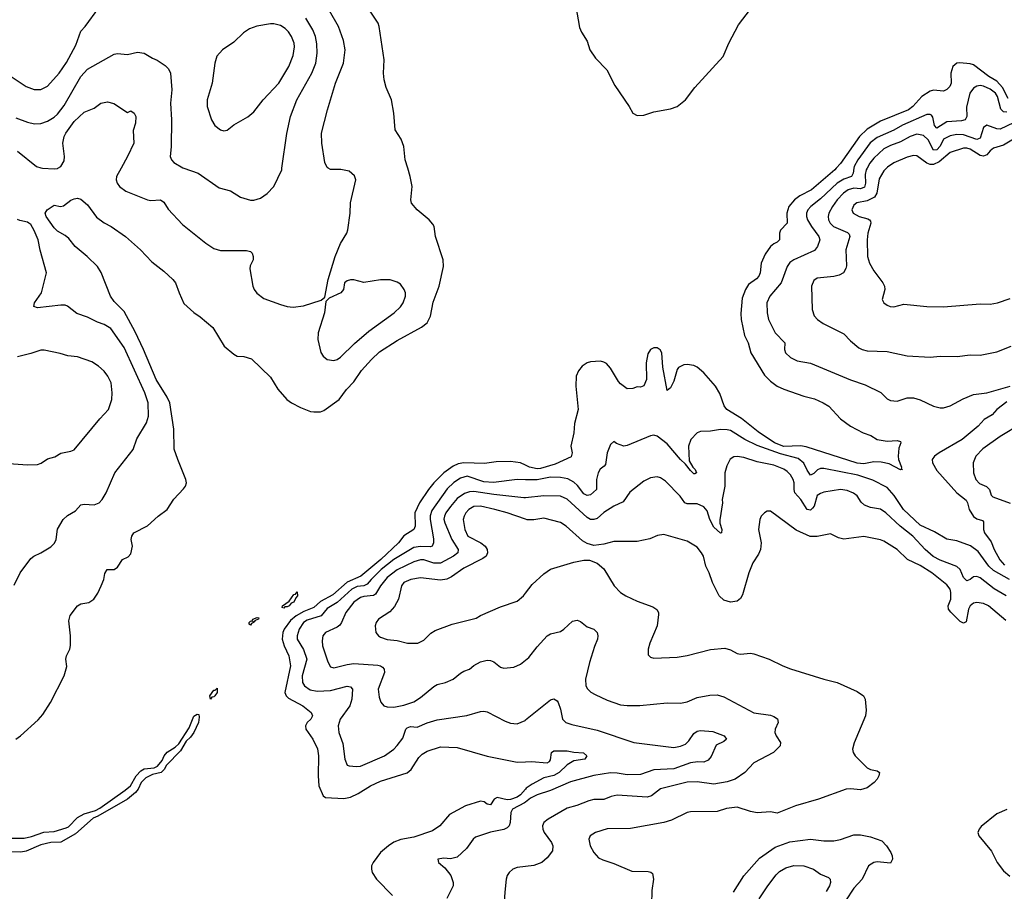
# Model space of a CAD drawing. Header units: inches. Extents: x 1305375 to 1407406, y 744550 to 841633.
# Tile 274 of 509: x 1376964 to 1382874, y 755656 to 760892. Entities that reach past the tile are written whole.
import ezdxf

# ---------------------------------------------------------------- set-up
doc = ezdxf.new("R2010")
doc.units = ezdxf.units.IN
doc.header["$MEASUREMENT"] = 0
for name, color, linetype in [('B3775', 7, 'Continuous'), ('B3776', 7, 'Continuous'), ('B3785', 7, 'Continuous'), ('B3786', 7, 'Continuous')]:
    doc.layers.add(name, color=color, linetype=linetype)

msp = doc.modelspace()

# ---------------------------------------------------------------- linework, layer by layer
at = {"layer": 'B3775', "color": 5}
for points, elevation in [([(1376939.8, 756570), (1376969.3, 756590.7), (1377074.8, 756685.2), (1377102.7, 756717.3), (1377149.1, 756790.9), (1377231.6, 756950), (1377247.2, 757007.2), (1377240.7, 757050), (1377245.1, 757070), (1377264.2, 757110), (1377268.2, 757131.8), (1377269.7, 757190), (1377258.7, 757281.3), (1377266.9, 757313.1), (1377310, 757370.5), (1377330, 757382.4), (1377379, 757390), (1377408.5, 757411.6), (1377433.3, 757446.7), (1377453.6, 757490), (1377468, 757530), (1377474.5, 757565.5), (1377489.3, 757590), (1377531.6, 757588.4), (1377550, 757602.8), (1377581.2, 757650), (1377614.3, 757665.7), (1377630, 757682.8), (1377640.9, 757730), (1377633.2, 757770), (1377637.2, 757790), (1377649.3, 757810), (1377730, 757850.4), (1377794.5, 757910), (1377849.6, 757950), (1377890, 758010.6), (1377946.8, 758073.2), (1377959, 758090), (1377966, 758110), (1377962, 758130), (1377912.1, 758250), (1377891.8, 758311.8), (1377888.5, 758431.5), (1377864.5, 758590), (1377850, 758623.8), (1377783.1, 758730), (1377706.8, 758910), (1377656.1, 759016.1), (1377590, 759137.8), (1377530, 759199.3), (1377508.2, 759230), (1377452.1, 759372.1), (1377430, 759409.7), (1377369.6, 759470), (1377297.4, 759530), (1377257.8, 759577.8), (1377235.8, 759595.8), (1377190, 759621.7), (1377170, 759642), (1377122.3, 759710), (1377116.2, 759730), (1377129.3, 759750), (1377170, 759777.1), (1377208.5, 759768.5), (1377226.2, 759773.8), (1377270, 759807.7), (1377290, 759815.5), (1377310, 759819.1), (1377330, 759813.4), (1377370, 759780.4), (1377425.4, 759705.4), (1377470, 759671.4), (1377512.2, 759650), (1377598, 759590), (1377689.4, 759509.4), (1377757.2, 759437.2), (1377830, 759380.8), (1377882.3, 759330), (1377899.1, 759310), (1377920.7, 759250), (1377950, 759187.4), (1378010, 759132.2), (1378046.7, 759106.7), (1378122.3, 759042.3), (1378190.8, 758930), (1378250, 758881.6), (1378270, 758870.4), (1378310, 758868.5), (1378354.7, 758854.7), (1378470, 758744), (1378513.1, 758673.1), (1378568.2, 758610), (1378595.5, 758590), (1378650, 758561.7), (1378710, 758538.7), (1378730, 758535.3), (1378770, 758535.8), (1378790, 758543.7), (1378880.5, 758610), (1378925.7, 758670), (1378970, 758716), (1379016.3, 758783.7), (1379075.6, 758850), (1379124.1, 758895.9), (1379230, 758964.8), (1379375.8, 759044.2), (1379409.2, 759070.8), (1379429.3, 759110.7), (1379445.5, 759194.5), (1379481.2, 759290), (1379508.6, 759410), (1379506.4, 759450), (1379460.3, 759590), (1379451.1, 759650), (1379444.2, 759664.2), (1379422, 759690), (1379349.8, 759749.8), (1379316.3, 759790), (1379312.6, 759810), (1379319.8, 759890), (1379308.5, 759950), (1379292.7, 760000)], 920), ([(1377100.5, 760000), (1377170, 759995.6), (1377190, 759998.3), (1377193.3, 760000)], 940), ([(1377573.2, 760000), (1377545.8, 759950), (1377543.6, 759930), (1377548.7, 759910), (1377563.8, 759890), (1377601.7, 759861.7), (1377730, 759810.3), (1377750, 759804.9), (1377810, 759808.7), (1377830, 759795.3), (1377854.4, 759754.4), (1377941.8, 759661.8), (1378080.5, 759550), (1378130, 759516.5), (1378170, 759506), (1378324.6, 759504.6), (1378350, 759499.3), (1378359.3, 759490), (1378364.9, 759470), (1378364.4, 759450), (1378346.5, 759413.5), (1378344.8, 759395.2), (1378362.6, 759290), (1378370.4, 759270), (1378388.1, 759248.1), (1378430, 759217), (1378530, 759180.3), (1378569.1, 759169.1), (1378605.1, 759165.1), (1378666.6, 759173.4), (1378773.6, 759206.4), (1378795.3, 759224.7), (1378815.6, 759330), (1378858, 759470), (1378890, 759547.3), (1378927.8, 759610), (1378934.3, 759630), (1378948.2, 759730), (1378950, 759792), (1378980.7, 759930), (1378973.4, 759953.4), (1378940.7, 759980.7), (1378891.5, 759991.5), (1378830, 759991.8), (1378814.9, 760000)], 940), ([(1377948.5, 760000), (1378034.9, 759970), (1378162, 759882), (1378230, 759863.7), (1378290, 759826), (1378350, 759808.2), (1378370, 759808.2), (1378410, 759820.4), (1378450, 759848.2), (1378489.7, 759890.3), (1378536.4, 759990), (1378537.8, 760000)], 960), ([(1376930, 757494.8), (1376967, 757570), (1377030, 757654.8), (1377049, 757670), (1377090, 757688.4), (1377150, 757724.4), (1377172.4, 757747.6), (1377182.4, 757770), (1377190, 757832), (1377225.2, 757890), (1377250, 757914), (1377298.3, 757941.7), (1377330, 757977.6), (1377350, 757980.9), (1377410, 757977.4), (1377440.9, 757990), (1377459.6, 758010), (1377482.9, 758050), (1377534, 758170), (1377645.1, 758310), (1377666.9, 758373.1), (1377724.8, 758470), (1377737.2, 758510), (1377735, 758590), (1377714.9, 758650), (1377590, 758923.5), (1377510, 759036.4), (1377470, 759061), (1377430, 759073.7), (1377370, 759104.2), (1377306.8, 759126.8), (1377250.8, 759170.8), (1377235.8, 759175.8), (1377210, 759177.4), (1377070, 759160.4), (1377048.6, 759168.6), (1377053, 759190), (1377095.4, 759250), (1377125.1, 759370), (1377086.8, 759506.8), (1377074.1, 759570), (1377050, 759626), (1377030, 759660.4), (1377018, 759670), (1377010, 759675.3), (1376964.8, 759684.8), (1376950, 759691.9)], 940), ([(1376870, 758227.4), (1377010, 758216.9), (1377070, 758220.3), (1377092.7, 758227.3), (1377130, 758253.1), (1377174.7, 758265.3), (1377210, 758288.7), (1377270, 758298.9), (1377290, 758308.8), (1377445.2, 758494.8), (1377496.3, 758550), (1377517.4, 758610), (1377519.1, 758650), (1377512.4, 758710), (1377492.8, 758750), (1377470, 758780.7), (1377436.2, 758810), (1377396, 758836), (1377310, 758866.6), (1377252.3, 758872.3), (1377207.3, 758887.3), (1377110, 758906.9), (1377090, 758906.9), (1377030, 758886.6), (1376950, 758867.1)], 960), ([(1380000, 758215.6), (1379970, 758229), (1379910, 758238.1), (1379823.5, 758236.5), (1379754.3, 758225.7), (1379630, 758229.9), (1379596.3, 758223.7), (1379565.7, 758210), (1379510, 758168.8), (1379449.6, 758110), (1379416.8, 758070), (1379363.6, 757990), (1379335.8, 757930), (1379338.6, 757850), (1379330.1, 757829.9), (1379270, 757791.4), (1379237.2, 757750), (1379130.7, 757649.3), (1379010.6, 757549.4), (1378930, 757513.5), (1378843, 757437), (1378770, 757397.7), (1378730, 757361.1), (1378670, 757337.1), (1378622.8, 757310), (1378590, 757282), (1378551, 757230), (1378542.5, 757210), (1378540.2, 757170), (1378550.5, 757130), (1378580.3, 757070), (1378589.2, 757010), (1378555.6, 756850), (1378563.2, 756830), (1378576.5, 756816.5), (1378662.7, 756770), (1378714.3, 756730), (1378720.8, 756710), (1378712.4, 756690), (1378690.1, 756669.9), (1378679.2, 756650), (1378682.2, 756630), (1378723, 756570), (1378751.5, 756511.5), (1378758.3, 756470), (1378755.5, 756350), (1378759.5, 756290), (1378784.5, 756230), (1378799, 756219), (1378910, 756213.2), (1378950, 756222.4), (1378996.4, 756243.6), (1379070, 756289.5), (1379130, 756316.8), (1379290, 756368.2), (1379313.1, 756386.9), (1379360.3, 756459.7), (1379379.7, 756480.3), (1379410, 756497.6), (1379490, 756523.2), (1379590, 756519.2), (1379770, 756468.6), (1379950, 756431.2), (1380000, 756433.6)], 920), ([(1380000, 758128.3), (1379950, 758129.3), (1379808, 758112), (1379750, 758116.3), (1379650, 758148.8), (1379610, 758138.3), (1379569.2, 758110.8), (1379530, 758073.7), (1379436.9, 757943.1), (1379427.9, 757912.1), (1379426.8, 757890), (1379447.4, 757772.6), (1379448.6, 757750), (1379440.2, 757730), (1379430, 757724.5), (1379370, 757728.1), (1379330, 757720.5), (1379210, 757648.6), (1379134.2, 757590), (1379073.5, 757530), (1379050, 757500.1), (1379030, 757491.6), (1378990, 757486.2), (1378957.1, 757470), (1378870, 757391.7), (1378810, 757355.5), (1378774.2, 757310), (1378690, 757284.9), (1378667.7, 757270), (1378641.3, 757230), (1378628.4, 757190), (1378630.1, 757170), (1378667.7, 757107.7), (1378688.4, 757050), (1378659.3, 756950), (1378661.9, 756910), (1378673, 756890), (1378707.2, 756867.2), (1378750, 756857.7), (1378830, 756861.4), (1378930, 756888.2), (1378950, 756884.2), (1378962.3, 756870), (1378957.3, 756810), (1378945.3, 756770), (1378888, 756690), (1378874.7, 756650), (1378879.6, 756610), (1378903.5, 756543.5), (1378914.9, 756450), (1378930, 756414), (1378942, 756410), (1378985.1, 756405.1), (1379010, 756407.1), (1379153.6, 756470), (1379209.1, 756510.9), (1379230, 756532.8), (1379264.3, 756575.7), (1379282.4, 756630), (1379290, 756638.4), (1379310, 756646.7), (1379350, 756643), (1379410, 756668.4), (1379470, 756686.2), (1379648.8, 756711.2), (1379730, 756736.5), (1379750, 756737.8), (1379770, 756733.8), (1379877.1, 756677.1), (1379910, 756665.3), (1379950, 756662.4), (1379997, 756683), (1380000, 756685.4)], 940), ([(1380000, 758020.4), (1379990, 758019.3), (1379810, 758038.7), (1379690, 758056.6), (1379664.7, 758055.3), (1379633.8, 758046.2), (1379590, 758015), (1379550, 757967.9), (1379522.1, 757930), (1379513, 757910), (1379510.7, 757890.7), (1379515, 757870), (1379558.4, 757770), (1379596.6, 757710), (1379593.4, 757690), (1379568.2, 757670), (1379490, 757626.6), (1379450, 757627.2), (1379390, 757647.6), (1379370, 757648), (1379330, 757635.5), (1379230, 757587.5), (1379170, 757541.8), (1379130.1, 757490), (1379100, 757440), (1379087.8, 757432.2), (1379030, 757427.1), (1379010, 757420.9), (1378970, 757392.2), (1378922, 757330), (1378896.2, 757270), (1378885, 757255), (1378870, 757242.5), (1378799.5, 757210), (1378783.9, 757190), (1378779, 757161), (1378782, 757130), (1378814.2, 757034.2), (1378830, 757003.7), (1378850, 756999.1), (1378930, 757018.4), (1378970, 757023.5), (1379113.7, 757013.7), (1379130.6, 757010.6), (1379142, 757002), (1379151.8, 756990), (1379153, 756970), (1379116.2, 756870), (1379121.4, 756821.4), (1379132.5, 756792.5), (1379150, 756770.4), (1379170, 756763.7), (1379210, 756762.8), (1379270, 756774.2), (1379330, 756794.7), (1379370, 756819.6), (1379450, 756886.4), (1379470, 756897.5), (1379519.3, 756910), (1379565.1, 756930), (1379610, 756965.8), (1379630, 756978), (1379664.5, 756990), (1379690, 757013.1), (1379730, 757035.3), (1379770, 757045.3), (1379790, 757042), (1379810, 757034.4), (1379850, 757003.1), (1379870, 756996.5), (1379930, 757003.1), (1379970, 757019.5), (1380000, 757044.2)], 960), ([(1380000, 757890.9), (1379890, 757929.9), (1379816.2, 757950), (1379730.2, 757969.9), (1379690, 757967), (1379660.2, 757950), (1379641.8, 757930), (1379631, 757910), (1379626.6, 757890), (1379636.4, 757830), (1379653.8, 757790), (1379731.3, 757750), (1379758.2, 757730), (1379770.1, 757710), (1379772.5, 757690), (1379763.2, 757670), (1379744, 757656), (1379630, 757597.2), (1379554.9, 757545.1), (1379528.1, 757531.9), (1379490, 757525.6), (1379370, 757538.5), (1379311.4, 757528.6), (1379270.3, 757510), (1379256.5, 757490), (1379237.5, 757410), (1379213.8, 757366.2), (1379185.5, 757334.5), (1379118.4, 757290), (1379102.6, 757270), (1379097.4, 757250), (1379102.4, 757210), (1379118, 757190), (1379130, 757182.6), (1379169.3, 757169.3), (1379230, 757163.6), (1379292.5, 757147.5), (1379354.2, 757145.8), (1379390, 757164), (1379432.7, 757207.3), (1379456.9, 757223.1), (1379559.2, 757260.8), (1379703.8, 757296.2), (1379730, 757312.9), (1379850, 757364.9), (1379950, 757399.3), (1379987, 757430), (1380000, 757447)], 980), ([(1376910, 755976.3), (1376990, 755976.1), (1377034, 755986), (1377108.6, 756011.4), (1377170, 756015.5), (1377242.8, 756037.2), (1377256, 756044), (1377310, 756099.7), (1377350, 756121), (1377418, 756142), (1377444.9, 756155.1), (1377596.9, 756263.1), (1377628.7, 756290), (1377662.2, 756350), (1377690, 756379.2), (1377710, 756391.1), (1377770, 756398.6), (1377791.4, 756408.6), (1377818.3, 756441.7), (1377830.9, 756470), (1377848.1, 756491.9), (1377898, 756522), (1377918.7, 756541.3), (1377982, 756638), (1378010, 756708), (1378030, 756720.4), (1378038.7, 756718.7), (1378041.6, 756701.6), (1378037.1, 756670), (1378010.1, 756609.9), (1377990, 756582), (1377962.5, 756557.5), (1377930, 756499.1), (1377845.2, 756414.8), (1377831.3, 756388.7), (1377814, 756370), (1377761.3, 756358.7), (1377721.4, 756338.6), (1377692, 756310), (1377674.2, 756270), (1377659.7, 756250), (1377611.1, 756208.9), (1377433.4, 756106.6), (1377404, 756096), (1377298.6, 756001.4), (1377210, 755950.7), (1377151.7, 755948.3), (1377090, 755934.6), (1377002.3, 755897.7), (1376970, 755891.5), (1376870, 755893.7)], 880), ([(1380000, 756270.6), (1379970, 756234.7), (1379950, 756221), (1379910, 756206.6), (1379890, 756205.2), (1379830, 756220.5), (1379811.4, 756210), (1379790, 756175), (1379770, 756178.7), (1379752.6, 756192.6), (1379730, 756197.1), (1379638.9, 756170), (1379543.3, 756116.7), (1379486.5, 756050), (1379441.6, 756018.4), (1379330, 755980.8), (1379252.4, 755967.6), (1379209.1, 755950.9), (1379176.9, 755930), (1379130, 755889.7), (1379086, 755830), (1379076, 755810), (1379074.9, 755790), (1379080.3, 755770), (1379104.6, 755730), (1379202, 755630)], 920), ([(1380000, 756192), (1379993.3, 756186.7), (1379922.4, 756150), (1379911.1, 756130), (1379908.9, 756070), (1379901.3, 756050), (1379890, 756037.6), (1379870, 756028), (1379790, 756011.3), (1379699, 755981), (1379685.5, 755970), (1379645.8, 755914.2), (1379590, 755862), (1379550, 755852), (1379510, 755856), (1379474, 755850), (1379478, 755830), (1379516.4, 755796.4), (1379551.8, 755751.8), (1379566.4, 755710), (1379566.7, 755690), (1379527.1, 755612.9)], 940), ([(1380000, 755805.3), (1379950, 755799.7), (1379924.9, 755790), (1379901.3, 755770), (1379889.2, 755750.8), (1379883.6, 755730), (1379875.6, 755650), (1379872.2, 755590), (1379879.9, 755539.9), (1379897.3, 755510), (1379923.4, 755483.4), (1379957.7, 755457.7), (1380000, 755440.6)], 960)]:
    msp.add_lwpolyline(points, dxfattribs=dict(at, elevation=elevation))
for points, elevation in [([(1378970, 759329.7), (1378950, 759329.7), (1378930, 759323), (1378912.7, 759310), (1378908, 759270), (1378890.5, 759250), (1378822, 759218), (1378800.7, 759199.3), (1378794, 759130), (1378755.8, 759010), (1378754.4, 758970), (1378772, 758892), (1378785.5, 758870), (1378810, 758850.5), (1378850, 758844.9), (1378870, 758850.4), (1378890, 758864.9), (1378973.5, 758946.5), (1379058.9, 759021.1), (1379211.3, 759130), (1379250, 759166.4), (1379266, 759190), (1379279.7, 759230), (1379278.9, 759250), (1379271.2, 759270), (1379250, 759302), (1379230, 759315.6), (1379188.3, 759328.3), (1379129.7, 759329.7), (1379030, 759312.4)], 940), ([(1378550, 757357), (1378540.1, 757360.1), (1378541.3, 757370), (1378580.6, 757399.4), (1378610, 757439), (1378619, 757441), (1378630, 757455.5), (1378632.1, 757430), (1378621.1, 757418.9), (1378610, 757393), (1378594.1, 757385.9), (1378581.7, 757370), (1378570, 757365.7), (1378555.2, 757364.8)], 880), ([(1378370, 757273.2), (1378363.6, 757276.4), (1378367.3, 757270), (1378355.5, 757264.5), (1378350, 757255.1), (1378341.3, 757261.3), (1378342, 757270), (1378350, 757278.7), (1378359.4, 757280.6), (1378362.4, 757290), (1378390, 757300.7), (1378399.1, 757299.1), (1378398, 757290), (1378376.5, 757283.5)], 880), ([(1378110, 756809.6), (1378106, 756830), (1378130, 756864.4), (1378136.6, 756863.4), (1378150, 756876), (1378150, 756849.7), (1378136.1, 756830), (1378130, 756823.9), (1378118, 756822)], 880)]:
    msp.add_lwpolyline(points, close=True, dxfattribs=dict(at, elevation=elevation))
at = {"layer": 'B3776', "color": 5}
for points, elevation in [([(1376852.2, 760590), (1377003, 760490), (1377050, 760471.6), (1377090, 760472.6), (1377130, 760492.6), (1377201.4, 760570), (1377244.9, 760635.1), (1377301.3, 760738.7), (1377330, 760822.4), (1377356.9, 760850), (1377438, 760962)], 980), ([(1379292.7, 760000), (1379276.8, 760050), (1379269.8, 760129.8), (1379253, 760173), (1379216.9, 760230), (1379209.5, 760330), (1379195.6, 760410), (1379164.2, 760484.2), (1379151.3, 760530), (1379147.6, 760570), (1379151.5, 760650), (1379122.4, 760850), (1379115.6, 760870), (1379023, 761010)], 920), ([(1378537.8, 760000), (1378566.9, 760206.9), (1378588.7, 760310), (1378628, 760410), (1378717.9, 760570), (1378740.9, 760630), (1378748.5, 760690), (1378746.6, 760746.6), (1378739.5, 760790), (1378724.2, 760830), (1378681.3, 760901.3)], 960), ([(1378814.9, 760000), (1378810, 760002.7), (1378794.5, 760034.5), (1378778, 760150), (1378775.8, 760210), (1378811.1, 760350), (1378859.8, 760510), (1378907, 760630), (1378916.8, 760710), (1378907.3, 760767.3), (1378878, 760850), (1378824.3, 760944.3)], 940), ([(1376941, 760301), (1377010, 760276.3), (1377053.2, 760266.8), (1377090, 760268), (1377130, 760282.6), (1377170, 760306.7), (1377190, 760324.3), (1377230, 760375.8), (1377329.9, 760550), (1377370, 760594.4), (1377530, 760683.5), (1377550, 760688.4), (1377610, 760682.7), (1377670, 760697), (1377710, 760690.4), (1377760.5, 760660.5), (1377790, 760648.9), (1377837.1, 760617.1), (1377856.4, 760596.4), (1377868.1, 760570), (1377877.7, 760470), (1377869.3, 760390), (1377875, 760290), (1377872.8, 760127.2), (1377866.7, 760070), (1377875.3, 760050), (1377890, 760034), (1377942.2, 760002.2), (1377948.5, 760000)], 960), ([(1377193.3, 760000), (1377210, 760008.9), (1377230, 760044), (1377233.5, 760070), (1377222.3, 760150), (1377230.6, 760190), (1377240.2, 760210), (1377290, 760279.2), (1377350, 760336.9), (1377410, 760359.3), (1377450, 760390.4), (1377490, 760398), (1377528.3, 760388.3), (1377610, 760334), (1377630, 760344.9), (1377650, 760330.8), (1377660.2, 760310), (1377658.8, 760270), (1377645.9, 760225.9), (1377648.9, 760150), (1377611, 760069), (1377573.2, 760000)], 940), ([(1376950, 760102), (1377065.3, 760010), (1377090, 760000.7), (1377100.5, 760000)], 940)]:
    msp.add_lwpolyline(points, dxfattribs=dict(at, elevation=elevation))
at = {"layer": 'B3776', "color": 5, "elevation": 980}
msp.add_lwpolyline([(1378470, 760867.5), (1378387.3, 760852.7), (1378342.9, 760837.1), (1378306.8, 760813.2), (1378250, 760756.3), (1378180.5, 760710), (1378147.9, 760672.1), (1378135.6, 760630), (1378119.6, 760510), (1378088.7, 760410), (1378088.7, 760370), (1378114.9, 760290), (1378135.1, 760255.1), (1378170, 760230.4), (1378190, 760224.9), (1378210, 760228.5), (1378250, 760259.5), (1378332.9, 760307.1), (1378370, 760337.6), (1378425.7, 760410), (1378518.5, 760510), (1378580.3, 760610), (1378604.4, 760675.6), (1378612.5, 760727.5), (1378611.2, 760750), (1378596, 760790), (1378577.9, 760817.9), (1378557.7, 760837.7), (1378530, 760855.7), (1378490, 760867.4)], close=True, dxfattribs=at)
at = {"layer": 'B3785', "color": 5}
for points, elevation in [([(1381865.5, 760000), (1381856.8, 759990), (1381717.5, 759870), (1381647.2, 759832.8), (1381614.8, 759810), (1381580.1, 759770), (1381569.5, 759730), (1381570.2, 759670), (1381530, 759626.6), (1381524.2, 759610), (1381524.9, 759570), (1381510, 759554.2), (1381490, 759546), (1381470.2, 759530), (1381437.7, 759482.3), (1381414.2, 759430), (1381408.7, 759370), (1381400.2, 759350), (1381385.7, 759334.3), (1381338.4, 759301.7), (1381319.7, 759270), (1381300.2, 759219.8), (1381293.4, 759126.6), (1381295.3, 759090), (1381314.8, 758994.8), (1381335.8, 758950), (1381352.9, 758890), (1381435.4, 758755.4), (1381470, 758720.6), (1381510.7, 758690.7), (1381550, 758671.9), (1381670, 758629.2), (1381734.9, 758614.9), (1381787.7, 758590), (1381820.4, 758570), (1381890, 758494.8), (1381951, 758450), (1382026, 758410), (1382073, 758393), (1382110, 758370.5), (1382170, 758359.3), (1382230, 758363.1), (1382250, 758358.8), (1382253.7, 758350), (1382241.9, 758318.2), (1382236.1, 758270), (1382238.7, 758250), (1382256.8, 758203.2), (1382255.3, 758195.3), (1382262, 758190), (1382250, 758187.6), (1382183.1, 758223.1), (1382134, 758234), (1382090, 758235.9), (1382030, 758224), (1381990, 758227.2), (1381685.5, 758325.5), (1381650, 758332.4), (1381550, 758327.4), (1381494.8, 758350), (1381396.7, 758416.7), (1381296.8, 758496.8), (1381208.4, 758550), (1381192.1, 758572.1), (1381167.2, 758647.2), (1381140.8, 758690), (1381070, 758771.3), (1381030, 758804.5), (1381010, 758814), (1380970, 758821.1), (1380950, 758819.3), (1380918.4, 758801.6), (1380909.5, 758790.5), (1380890, 758719.6), (1380870, 758679.3), (1380850, 758665.2), (1380823.8, 758803.8), (1380818.3, 758890), (1380809.1, 758909.1), (1380790, 758920.7), (1380770, 758921.2), (1380750.3, 758910), (1380735, 758885), (1380724.2, 758830), (1380727.2, 758730), (1380710, 758692.7), (1380690, 758683.7), (1380670, 758686.6), (1380643.8, 758676.2), (1380610, 758675.1), (1380570, 758703.5), (1380557.8, 758717.8), (1380510, 758797.7), (1380486.3, 758826.3), (1380470, 758835.4), (1380450, 758839.5), (1380390, 758835.9), (1380370, 758829.9), (1380339.7, 758810), (1380318.1, 758781.9), (1380304.8, 758750), (1380302.4, 758690), (1380315.2, 758550), (1380294, 758466), (1380290.2, 758409.8), (1380271.8, 758330), (1380280.2, 758290), (1380273.6, 758266.4), (1380177.4, 758222.6), (1380090, 758196.5), (1380070, 758194.7), (1380024.6, 758204.6), (1380000, 758215.6)], 920), ([(1381971.7, 760000), (1381967.3, 759970), (1381956, 759950), (1381910, 759934.5), (1381870, 759908.7), (1381770, 759815.9), (1381712.5, 759770), (1381695.7, 759750), (1381687.6, 759730), (1381687.1, 759710), (1381693.1, 759690), (1381716.2, 759650), (1381760.2, 759590), (1381766, 759570), (1381752.6, 759530), (1381734.7, 759505.3), (1381610.1, 759449.9), (1381586.6, 759433.4), (1381571.6, 759410), (1381534, 759310), (1381467.1, 759230), (1381449.2, 759190), (1381450.2, 759130), (1381459.6, 759090), (1381498.5, 759010), (1381556.5, 758950), (1381554.9, 758910), (1381560.3, 758890), (1381590, 758861.7), (1381630, 758842.4), (1381710, 758829.2), (1381950, 758728.1), (1382038.3, 758698.3), (1382132.7, 758652.7), (1382170, 758614), (1382190, 758604), (1382230, 758600.9), (1382290, 758620.9), (1382330, 758619.6), (1382370, 758608), (1382450, 758571), (1382490, 758561), (1382510, 758561), (1382550, 758573), (1382626.5, 758613.5), (1382690, 758639.8), (1382770, 758650.2), (1382909.9, 758690.1)], 940), ([(1382049.9, 760000), (1382044.2, 759990), (1382039.2, 759960.8), (1382041.4, 759910), (1382035.4, 759884.6), (1382010, 759875.6), (1381970, 759878.8), (1381937.1, 759870), (1381907.9, 759850), (1381870.6, 759810), (1381842, 759770), (1381821.3, 759730), (1381817.2, 759710), (1381819.5, 759690), (1381829.5, 759670), (1381849.7, 759649.7), (1381933.3, 759613.3), (1381943.2, 759603.2), (1381947.3, 759590), (1381921.9, 759510), (1381926.6, 759413.4), (1381923.8, 759396.2), (1381908.6, 759371.4), (1381882.9, 759357.1), (1381850, 759348.3), (1381750, 759339.2), (1381730, 759325.6), (1381716.5, 759290), (1381720.9, 759150), (1381732.9, 759112.9), (1381752.7, 759090), (1381787, 759067), (1381910, 759005.5), (1381950, 758963), (1382000.9, 758920.9), (1382020.7, 758910), (1382050, 758903.2), (1382170, 758897.8), (1382290, 758873.1), (1382430, 758864.9), (1382490, 758870.3), (1382591.3, 758868.7), (1382670, 758878.7), (1382730, 758877), (1382830, 758897), (1382914.5, 758930)], 960), ([(1382166.8, 760000), (1382150, 759983.1), (1382123.8, 759936.2), (1382108.4, 759850), (1382094.3, 759825.7), (1382050, 759803.9), (1381988.7, 759791.3), (1381970, 759777.2), (1381959.1, 759750), (1381967.6, 759730), (1382002.4, 759710), (1382055.1, 759695.1), (1382064.9, 759690), (1382070, 759680.5), (1382072.9, 759670), (1382054.6, 759610), (1382050.1, 759570), (1382053.1, 759470), (1382064.6, 759430), (1382090, 759382.6), (1382145.7, 759310), (1382155.3, 759290), (1382157.1, 759270), (1382140.7, 759210), (1382150.7, 759190), (1382170, 759177.1), (1382189.1, 759169.1), (1382210, 759167.2), (1382270, 759183.1), (1382410, 759168.9), (1382510, 759167.4), (1382730, 759184.2), (1382790, 759182.3), (1382834, 759190), (1382910, 759217)], 980), ([(1382890, 758595.8), (1382829.8, 758550.2), (1382801, 758519), (1382753.8, 758490), (1382716.5, 758450), (1382620.9, 758370), (1382482.6, 758290), (1382454.9, 758270), (1382442, 758250), (1382442.2, 758230), (1382470, 758182.8), (1382590.1, 758050), (1382644.9, 758004.9), (1382653.3, 757990), (1382662.2, 757950), (1382690, 757907.5), (1382710, 757894.2), (1382743.8, 757883.8), (1382750, 757876.3), (1382749.3, 757830), (1382755.4, 757810), (1382795.4, 757755.4), (1382813.5, 757710), (1382848, 757648), (1382875.4, 757615.4)], 940), ([(1382906, 757530), (1382810, 757583.2), (1382781.7, 757610), (1382716.2, 757696.2), (1382670.7, 757730.7), (1382590, 757761.1), (1382530, 757771.1), (1382454.7, 757814.7), (1382370, 757855.9), (1382269.4, 757950), (1382213.2, 758033.2), (1382170, 758081.4), (1382085.9, 758125.9), (1381995.8, 758155.8), (1381790, 758195.4), (1381770, 758195.4), (1381752.5, 758187.5), (1381730, 758165.8), (1381710, 758156), (1381690, 758185.4), (1381670, 758227.6), (1381635.9, 758255.9), (1381530, 758284.8), (1381390, 758334.2), (1381315.9, 758370), (1381230, 758423.2), (1381210, 758428.9), (1381170.2, 758429.8), (1381110, 758419.7), (1381050, 758417.6), (1381030, 758409.5), (1380993.4, 758370), (1380978, 758330), (1380982.6, 758242.5), (1381003.8, 758203.8), (1381018.5, 758190), (1381026.7, 758170), (1381016.8, 758163.2), (1381010, 758162.9), (1380990, 758182.9), (1380961.4, 758221.4), (1380930, 758249.9), (1380850, 758343.1), (1380790, 758389.7), (1380770, 758395.1), (1380750, 758391.1), (1380610, 758333.3), (1380590, 758329.7), (1380545.8, 758345.8), (1380530, 758357.2), (1380510, 758339), (1380490.2, 758289.8), (1380479.4, 758220.6), (1380472.9, 758210), (1380447.7, 758192.3), (1380436, 758170), (1380425.8, 758130), (1380427.1, 758070), (1380390, 758037.8), (1380370, 758032.9), (1380350, 758043.6), (1380312.8, 758092.8), (1380290, 758114.6), (1380253.1, 758133.1), (1380210, 758140.9), (1380150, 758144.5), (1380070, 758126.9), (1380000, 758128.3)], 940), ([(1382976.1, 758463.9), (1382850, 758388.2), (1382746.2, 758313.8), (1382702.4, 758270), (1382686.2, 758230), (1382689.2, 758170), (1382702.4, 758130), (1382724.8, 758104.8), (1382767.2, 758087.2), (1382778.2, 758078.2), (1382785.3, 758070), (1382795.9, 758035.9), (1382805.4, 758025.4), (1382910, 757987.6)], 960), ([(1382884.6, 757430), (1382813.8, 757473.8), (1382730, 757538.7), (1382710, 757547.3), (1382690, 757544.6), (1382670, 757528.9), (1382650, 757521), (1382630, 757542), (1382608.7, 757588.7), (1382590, 757606.4), (1382490, 757644.4), (1382447.8, 757667.8), (1382398.3, 757710), (1382325.4, 757790), (1382249.1, 757849.1), (1382163.9, 757930), (1382130, 757950.6), (1382070, 757961.4), (1382035.7, 757975.7), (1382014.2, 757994.2), (1381990.6, 758030.6), (1381968.3, 758048.3), (1381930, 758064.4), (1381890, 758069), (1381790, 758052.8), (1381770, 758045.8), (1381750, 758033.8), (1381732, 757970), (1381723.2, 757956.8), (1381710, 757946), (1381690, 757948.6), (1381652.6, 758010), (1381616.6, 758050), (1381611.9, 758070), (1381612.5, 758110), (1381606.6, 758130), (1381590, 758157.6), (1381570, 758176.8), (1381550, 758191.1), (1381490, 758215.8), (1381390, 758236.5), (1381310, 758262.2), (1381270, 758267.9), (1381250, 758265.3), (1381228.8, 758251.2), (1381208.2, 758211.8), (1381196.3, 758170), (1381197.2, 758090), (1381180.2, 758010), (1381183.2, 757990), (1381167.5, 757887.5), (1381167, 757867.1), (1381179.2, 757830), (1381176.5, 757810), (1381170, 757806.9), (1381130, 757843.7), (1381106, 757890), (1381090, 757941.3), (1381070, 757965.7), (1381030, 757983.1), (1380970, 757983.1), (1380956.2, 757990), (1380929.2, 758029.2), (1380840.4, 758120.4), (1380810, 758139.7), (1380790, 758145.1), (1380750, 758138.9), (1380710, 758120.4), (1380626.7, 758053.3), (1380585.3, 757994.7), (1380530, 757969.8), (1380470, 757930.8), (1380430, 757896.2), (1380410, 757889.2), (1380390, 757889.9), (1380370, 757900.5), (1380250, 758011.3), (1380210, 758028.6), (1380110, 758032.1), (1380000, 758020.4)], 960), ([(1382882.5, 757282.5), (1382778.5, 757370), (1382750, 757384.6), (1382710, 757391.6), (1382690, 757387.1), (1382670, 757370.5), (1382658.5, 757350), (1382645.6, 757274.4), (1382630, 757267.2), (1382610, 757276.7), (1382552.2, 757332.2), (1382539.5, 757350), (1382537, 757370), (1382552.4, 757410), (1382553.6, 757450), (1382548.4, 757470), (1382530, 757496.5), (1382439.2, 757570), (1382370, 757613.1), (1382293.1, 757650), (1382230.9, 757710), (1382150, 757759.8), (1382130, 757768), (1382030, 757787.7), (1381910, 757770.7), (1381878.8, 757778.8), (1381830, 757803), (1381750, 757787.1), (1381708, 757787.9), (1381624.7, 757824.7), (1381470, 757939.6), (1381450, 757939.6), (1381434, 757930), (1381415.5, 757910), (1381406, 757890), (1381398, 757830), (1381414.3, 757750), (1381410.3, 757709.7), (1381398, 757682), (1381363.8, 757630), (1381341.3, 757570), (1381302.8, 757437.2), (1381290, 757414.5), (1381270, 757398.7), (1381230, 757393.3), (1381190, 757405.6), (1381161.6, 757430), (1381122, 757510), (1381102.3, 757570), (1381082.7, 757610), (1381067.7, 757670), (1381056.8, 757690), (1381030, 757724), (1380970, 757758.3), (1380830, 757799.3), (1380792.7, 757792.7), (1380746.9, 757773.1), (1380670, 757757.6), (1380530, 757758), (1380470, 757740.7), (1380410, 757732.7), (1380370, 757746), (1380342.3, 757762.2), (1380243.6, 757850), (1380210, 757870.9), (1380110, 757897.4), (1380050, 757887.1), (1380010, 757887.3), (1380000, 757890.9)], 980), ([(1380000, 757447), (1380040.4, 757499.6), (1380110, 757562.4), (1380150, 757590.3), (1380290, 757632.2), (1380350, 757644.4), (1380384.7, 757644.7), (1380430, 757628), (1380470, 757593), (1380532.4, 757490), (1380570.4, 757450), (1380602, 757430), (1380670, 757398.3), (1380764.8, 757364.8), (1380788.5, 757348.5), (1380798, 757330), (1380798.4, 757318.4), (1380790.4, 757250), (1380747.1, 757147.1), (1380736.3, 757110), (1380737.3, 757077.3), (1380750, 757062.8), (1380770, 757057.3), (1380910, 757062.6), (1380970, 757071.6), (1381110, 757108.9), (1381196.5, 757116.5), (1381230, 757106.7), (1381270, 757084.4), (1381290, 757081.3), (1381350, 757086.4), (1381370, 757082.4), (1381462.8, 757050), (1381544, 757010), (1381590, 756993.1), (1381791, 756930), (1381871.2, 756911.2), (1381990, 756855.8), (1382028.2, 756830), (1382038.7, 756810), (1382043.9, 756743.9), (1382041.1, 756710), (1381972.7, 756547.3), (1381963.8, 756510), (1381966.4, 756490), (1381979.5, 756470), (1382050, 756396.9), (1382070, 756387.2), (1382110, 756379.3), (1382124, 756370), (1382121.6, 756350), (1382110.2, 756329.8), (1382092.7, 756310), (1382050, 756277.7), (1382010, 756265.3), (1381950, 756272.6), (1381924.7, 756270), (1381758, 756210), (1381621, 756170), (1381510, 756124.5), (1381470, 756134), (1381390, 756127.8), (1381350, 756135.6), (1381270, 756161), (1381206.1, 756153.9), (1381150, 756134.7), (1380990, 756133.3), (1380970, 756128.5), (1380876.7, 756083.3), (1380830.9, 756069.1), (1380630, 756034.2), (1380489.3, 756030.7), (1380420.7, 756010), (1380388.4, 755990), (1380380.3, 755970), (1380389, 755930), (1380410.2, 755890.2), (1380437.4, 755857.4), (1380464.4, 755844.4), (1380530, 755824), (1380638, 755778), (1380735.8, 755775.8), (1380751.9, 755771.9), (1380763, 755763), (1380768.4, 755730), (1380759.1, 755660.9), (1380756.2, 755576.2)], 980), ([(1380000, 757044.2), (1380019.6, 757060.4), (1380070, 757125.3), (1380130, 757190.4), (1380150, 757202), (1380210, 757217.6), (1380229.7, 757230.3), (1380281.3, 757278.7), (1380310, 757283.8), (1380330, 757277.1), (1380370, 757244.4), (1380410, 757230.3), (1380430.3, 757210), (1380434.9, 757190), (1380433.1, 757170), (1380413.6, 757126.4), (1380383.9, 757030), (1380359.5, 756930), (1380363.1, 756890), (1380371.8, 756871.8), (1380391.7, 756851.7), (1380417.5, 756837.5), (1380490, 756804.9), (1380570, 756776.9), (1380610, 756771.3), (1380687.1, 756772.9), (1380850, 756788.9), (1380930, 756787), (1380970, 756794.9), (1381030, 756820.3), (1381106.3, 756833.7), (1381150, 756836.2), (1381190, 756823.6), (1381370, 756728.9), (1381470, 756713.4), (1381490, 756707), (1381512.6, 756692.6), (1381515.8, 756670), (1381498.3, 756630), (1381496.5, 756610), (1381503.7, 756590), (1381530.4, 756550), (1381528.7, 756530), (1381489.2, 756490.8), (1381371.2, 756428.8), (1381316.9, 756370), (1381259.5, 756330), (1381210, 756314.2), (1381130, 756299.5), (1381030, 756314.3), (1380970, 756311.5), (1380810, 756270.9), (1380755.8, 756230), (1380730, 756220.7), (1380550, 756233.4), (1380513.9, 756226.1), (1380470, 756207.7), (1380410, 756207.8), (1380380, 756200), (1380309, 756171), (1380250, 756155), (1380135.3, 756090), (1380110.2, 756069.8), (1380101.5, 756050), (1380103.6, 756030), (1380112.6, 756010), (1380156.5, 755950), (1380164.7, 755930), (1380161.4, 755898.6), (1380130, 755856.3), (1380098, 755830), (1380049.2, 755810.8), (1380000, 755805.3)], 960), ([(1380000, 756685.4), (1380150, 756806.3), (1380170, 756812.2), (1380190, 756801.1), (1380196.9, 756790), (1380211, 756750), (1380222, 756690), (1380242.4, 756670), (1380278.1, 756658.1), (1380430, 756624.8), (1380650, 756549.1), (1380890, 756520.2), (1380930, 756527.9), (1380959.6, 756540.4), (1380980.2, 756559.8), (1381010, 756603.5), (1381030, 756617.2), (1381050, 756621.3), (1381124.6, 756615.4), (1381192.2, 756590), (1381207.4, 756570), (1381190, 756555.6), (1381145.4, 756534.6), (1381114.4, 756465.6), (1381095.9, 756444.1), (1381070, 756432), (1381033.8, 756433.8), (1380990, 756427), (1380890, 756392.7), (1380770, 756385.4), (1380690, 756358.4), (1380610, 756356.5), (1380550, 756366), (1380510, 756366.9), (1380410, 756351), (1380270, 756314), (1380150, 756261.1), (1380070, 756235), (1380030, 756216), (1380000, 756192)], 940), ([(1380000, 756433.6), (1380035.2, 756435.3), (1380130, 756427), (1380144.2, 756435.8), (1380150, 756446), (1380155.8, 756490), (1380170, 756499.2), (1380250, 756499.6), (1380290, 756491.8), (1380348.8, 756488.8), (1380368.5, 756470), (1380355.3, 756450), (1380290, 756440.3), (1380250, 756416.8), (1380201.9, 756370), (1380170, 756350.8), (1380110, 756337.2), (1380039.6, 756300.4), (1380004.3, 756275.7), (1380000, 756270.6)], 920), ([(1382890, 756147.6), (1382830, 756120.7), (1382735.2, 756044.8), (1382722.8, 756030), (1382714.8, 756010), (1382720.7, 755990), (1382796.7, 755896.7), (1382830.3, 755830), (1382870, 755778.3), (1382907.3, 755747.3)], 1020), ([(1381248.3, 755650), (1381310, 755748.4), (1381404.2, 755855.8), (1381499, 755921), (1381586.6, 755953.4), (1381710, 755969.4), (1381790, 755959), (1381850, 755958.6), (1381890, 755966.4), (1381970, 755994.6), (1382010, 755996.1), (1382070, 755984.1), (1382139.4, 755959.4), (1382166.3, 755930), (1382192.6, 755890), (1382200.3, 755870), (1382203.1, 755850), (1382190, 755825.1), (1382110, 755834), (1382090, 755829.7), (1382058.4, 755810), (1382020.4, 755730), (1381970, 755675.4), (1381920.8, 755599.2)], 980), ([(1381402.3, 755610), (1381454.4, 755690), (1381504.8, 755755.2), (1381524.7, 755775.3), (1381562, 755798), (1381611, 755811), (1381670, 755809.3), (1381729.4, 755789.4), (1381770, 755759.6), (1381818.7, 755738.7), (1381829, 755729), (1381830.2, 755710), (1381824.7, 755690), (1381804.6, 755655.4)], 960)]:
    msp.add_lwpolyline(points, dxfattribs=dict(at, elevation=elevation))
at = {"layer": 'B3786', "color": 5}
for points, elevation in [([(1380301.8, 760970), (1380324.9, 760844.9), (1380336.5, 760816.5), (1380370, 760762.8), (1380386.5, 760710), (1380421, 760661), (1380487.6, 760590), (1380535.3, 760495.3), (1380622, 760370), (1380644.7, 760330), (1380670, 760316), (1380710, 760317.3), (1380770, 760338), (1380870, 760355.5), (1380910, 760370.5), (1380959.5, 760410), (1381015.9, 760484.1), (1381186.2, 760670), (1381221.5, 760750), (1381278.7, 760861.3), (1381422.6, 761050)], 920), ([(1382898.2, 760418.2), (1382864.2, 760484.2), (1382830, 760521.3), (1382781.8, 760550), (1382690, 760620.4), (1382670, 760626.6), (1382607.1, 760632.9), (1382588.7, 760630), (1382564.6, 760610), (1382552.9, 760570), (1382554.6, 760510), (1382547.5, 760490), (1382530, 760471.2), (1382510, 760462.2), (1382450, 760468.7), (1382430, 760462.7), (1382378.7, 760430), (1382326, 760370), (1382299.8, 760350), (1382130, 760281.7), (1382050, 760233.5), (1382005, 760190), (1381890, 760028.1), (1381865.5, 760000)], 920), ([(1382890, 760336.8), (1382870, 760337.9), (1382853.4, 760353.4), (1382834.2, 760430), (1382821.7, 760450), (1382790, 760473.9), (1382750, 760491.8), (1382730, 760495.4), (1382710, 760492.5), (1382690, 760479.8), (1382667.7, 760450), (1382646.5, 760366.5), (1382650.1, 760310), (1382639, 760290), (1382616.8, 760283.2), (1382530, 760278.4), (1382470, 760239.8), (1382456, 760256), (1382445.2, 760305.2), (1382437.3, 760317.3), (1382430, 760322.6), (1382410, 760321.4), (1382262.5, 760257.5), (1382210, 760227.9), (1382110, 760183), (1382068.5, 760151.5), (1381995, 760050), (1381973.2, 760010), (1381971.7, 760000)], 940), ([(1382930, 760272.2), (1382850, 760234.6), (1382830, 760236.7), (1382770, 760257.2), (1382750, 760243.5), (1382730, 760179.4), (1382710, 760172.2), (1382630, 760199.9), (1382590, 760200.9), (1382550, 760194.8), (1382510, 760174.5), (1382490, 760131.9), (1382469.5, 760109.5), (1382448.6, 760108.7), (1382416.7, 760170), (1382390, 760196.5), (1382350, 760203), (1382310, 760190.4), (1382250, 760157.8), (1382190, 760135.8), (1382150, 760115.4), (1382090, 760059.3), (1382066.8, 760030), (1382049.9, 760000)], 960), ([(1382970, 760197.4), (1382870, 760137.6), (1382810, 760120.2), (1382790, 760104.6), (1382770, 760079), (1382750, 760070.9), (1382730, 760074.8), (1382670, 760113.9), (1382650, 760120.4), (1382630, 760120.2), (1382550, 760093.5), (1382482.8, 760037.2), (1382450, 760021.5), (1382430, 760022.3), (1382410, 760029.3), (1382350, 760073), (1382330, 760075), (1382290, 760064.9), (1382210, 760032), (1382173.4, 760006.6), (1382166.8, 760000)], 980)]:
    msp.add_lwpolyline(points, dxfattribs=dict(at, elevation=elevation))

doc.saveas('drawing.dxf')
